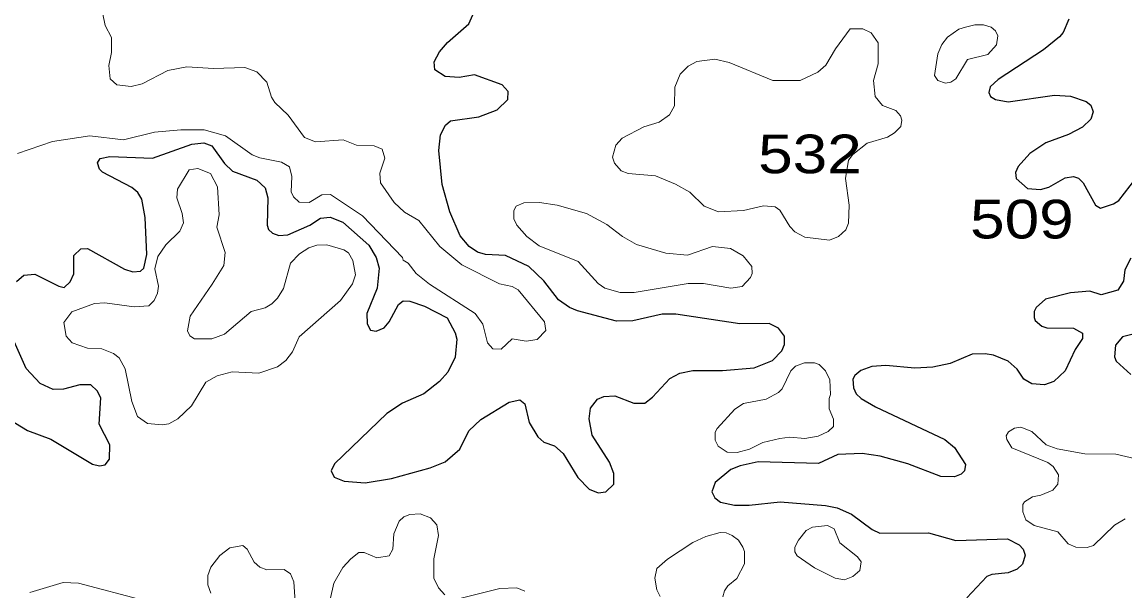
# Model space of a CAD drawing. Extents: x 577 to 602.9, y 7483.8 to 7511.6.
# Drawn here: x 590.465 to 592.745, y 7497.794 to 7498.971 of the extents above; entities that cross this region are included whole.
import ezdxf
from ezdxf.enums import TextEntityAlignment as Align

# ---------------------------------------------------------------- set-up
doc = ezdxf.new("R2010")
doc.units = 0
doc.header["$LTSCALE"] = 0.032
doc.layers.add('1', color=7, linetype='Continuous', lineweight=25)
doc.layers.add('2', color=7, linetype='Continuous', lineweight=13)
doc.layers.add('61', color=7, linetype='Continuous')

msp = doc.modelspace()

# ---------------------------------------------------------------- linework, layer by layer
at = {"layer": '1'}
for points in [[(591.9782, 7498.256), (592.0164, 7498.2711), (592.0354, 7498.2909), (592.041, 7498.3037), (592.041, 7498.3212), (592.0291, 7498.3379), (592.0092, 7498.3474), (591.9488, 7498.3466), (591.8168, 7498.3665), (591.7881, 7498.3665), (591.7277, 7498.353), (591.6935, 7498.3522), (591.6132, 7498.3736), (591.5965, 7498.3808), (591.5742, 7498.3967), (591.5432, 7498.4357), (591.5122, 7498.4651), (591.4645, 7498.4881), (591.4232, 7498.4905), (591.4065, 7498.4953), (591.389, 7498.5064), (591.3707, 7498.5287), (591.3492, 7498.5788), (591.3333, 7498.6353), (591.3261, 7498.7052), (591.3301, 7498.7378), (591.3405, 7498.7577), (591.3508, 7498.7665), (591.4088, 7498.7752), (591.447, 7498.7895), (591.4693, 7498.811), (591.4701, 7498.8277), (591.4574, 7498.8412), (591.4001, 7498.8619), (591.3683, 7498.8563), (591.3397, 7498.8587), (591.3182, 7498.8722), (591.3166, 7498.8889), (591.3277, 7498.9096), (591.3444, 7498.9287), (591.3882, 7498.9676), (591.3969, 7498.9859)], [(592.6294, 7498.9772), (592.6175, 7498.9493), (592.6096, 7498.9406), (592.577, 7498.9136), (592.4831, 7498.8523), (592.4664, 7498.8372), (592.464, 7498.8253), (592.4672, 7498.8173), (592.4776, 7498.811), (592.5038, 7498.8062), (592.5992, 7498.8197), (592.6326, 7498.8181), (592.6652, 7498.807), (592.6748, 7498.7991), (592.6795, 7498.7855), (592.6748, 7498.7704), (592.6573, 7498.7537), (592.6286, 7498.7386), (592.5817, 7498.7211), (592.5483, 7498.6989), (592.5245, 7498.6726), (592.5189, 7498.6599), (592.5205, 7498.6472), (592.5436, 7498.6265), (592.5706, 7498.6249), (592.5881, 7498.6297), (592.6215, 7498.6488), (592.639, 7498.6519), (592.6493, 7498.648), (592.6589, 7498.6384), (592.6843, 7498.5923), (592.6946, 7498.586), (592.7217, 7498.5947), (592.7328, 7498.6019), (592.7678, 7498.6472)], [(590.5516, 7498.4221), (590.5644, 7498.4333), (590.5715, 7498.45), (590.5715, 7498.4881), (590.5863, 7498.5022), (590.6001, 7498.5029), (590.6762, 7498.4596), (590.6939, 7498.4543), (590.7097, 7498.4556), (590.7163, 7498.4622), (590.7228, 7498.4904), (590.7194, 7498.5669), (590.7123, 7498.605), (590.7043, 7498.6186), (590.6916, 7498.6289), (590.6312, 7498.6607), (590.6248, 7498.6671), (590.6208, 7498.6798), (590.6264, 7498.6885), (590.6463, 7498.6933), (590.7345, 7498.6893), (590.8156, 7498.7187), (590.8403, 7498.7211), (590.857, 7498.7148), (590.8832, 7498.6782), (590.8999, 7498.6623), (590.95, 7498.644), (590.9675, 7498.6281), (590.9731, 7498.6074), (590.9715, 7498.551), (590.9739, 7498.5422), (590.9826, 7498.5343), (590.9954, 7498.5295), (591.0144, 7498.5311), (591.0598, 7498.551), (591.082, 7498.5653), (591.1019, 7498.5677), (591.1281, 7498.5573), (591.1814, 7498.5096), (591.1965, 7498.4842), (591.2029, 7498.4619), (591.1989, 7498.4206), (591.1774, 7498.3681), (591.1782, 7498.3466), (591.1854, 7498.3339), (591.1965, 7498.3315), (591.2132, 7498.3387), (591.2236, 7498.3506), (591.2427, 7498.3864), (591.253, 7498.3943), (591.2665, 7498.3935), (591.2967, 7498.3832), (591.3436, 7498.3593), (591.3603, 7498.3283), (591.3635, 7498.3148), (591.3603, 7498.2774), (591.3452, 7498.2464), (591.3277, 7498.2273), (591.2951, 7498.2019), (591.2514, 7498.1828), (591.2188, 7498.1613), (591.1107, 7498.0572), (591.1035, 7498.0428), (591.1099, 7498.0293), (591.1305, 7498.0214), (591.1743, 7498.0174), (591.2283, 7498.0269), (591.3087, 7498.0484), (591.3397, 7498.0611), (591.3699, 7498.0874), (591.3882, 7498.1255), (591.4136, 7498.1486), (591.4717, 7498.1844), (591.4939, 7498.1892), (591.5043, 7498.1812), (591.513, 7498.1422), (591.5313, 7498.1128), (591.5432, 7498.1017), (591.5655, 7498.0945), (591.5838, 7498.0786), (591.614, 7498.0285), (591.6371, 7498.0047), (591.6561, 7497.9967), (591.672, 7497.9991), (591.688, 7498.015), (591.688, 7498.0373), (591.6792, 7498.0603), (591.6434, 7498.116), (591.6371, 7498.1502), (591.6402, 7498.1725), (591.6546, 7498.1907), (591.6673, 7498.1963), (591.6903, 7498.1979), (591.7293, 7498.1828), (591.7524, 7498.1828), (591.7683, 7498.1947), (591.804, 7498.2337), (591.8247, 7498.2448), (591.8518, 7498.2504), (591.913, 7498.2504), (591.9782, 7498.256)], [(592.7575, 7498.4826), (592.7447, 7498.4587), (592.7424, 7498.4349), (592.7304, 7498.4166), (592.6962, 7498.407), (592.6724, 7498.4142), (592.6326, 7498.411), (592.5809, 7498.3975), (592.5619, 7498.3808), (592.5571, 7498.372), (592.5571, 7498.3601), (592.5595, 7498.3538), (592.573, 7498.3418), (592.5833, 7498.3387), (592.639, 7498.3379), (592.6573, 7498.3275), (592.6573, 7498.3164), (592.6422, 7498.2933), (592.6215, 7498.2496), (592.5984, 7498.2273), (592.5785, 7498.2202), (592.5523, 7498.2226), (592.5364, 7498.2321), (592.5221, 7498.2528), (592.5038, 7498.2695), (592.4736, 7498.2822), (592.4561, 7498.2846), (592.4291, 7498.2838), (592.3837, 7498.2647), (592.3479, 7498.2567), (592.3106, 7498.2552), (592.2509, 7498.2607), (592.2215, 7498.2583), (592.1992, 7498.2504), (592.1865, 7498.24), (592.1826, 7498.2321), (592.1841, 7498.2146), (592.1897, 7498.2019), (592.2, 7498.1923), (592.2295, 7498.1748), (592.3726, 7498.1073), (592.3925, 7498.0906), (592.4155, 7498.0556), (592.4132, 7498.0428), (592.4068, 7498.0357), (592.3925, 7498.0301)], [(590.453, 7498.4341), (590.4682, 7498.4476), (590.4912, 7498.4492), (590.5405, 7498.4245), (590.5516, 7498.4221)], [(590.4387, 7498.1486), (590.4761, 7498.1263), (590.5238, 7498.108), (590.6105, 7498.0564), (590.6248, 7498.0532), (590.6367, 7498.0548), (590.6455, 7498.0667), (590.6463, 7498.0961), (590.624, 7498.1391), (590.6272, 7498.1939), (590.62, 7498.2082), (590.6065, 7498.2202), (590.5842, 7498.2202), (590.5501, 7498.2114), (590.5286, 7498.2106), (590.5023, 7498.2234), (590.4729, 7498.2544), (590.4371, 7498.3347)], [(592.7845, 7498.3307), (592.74, 7498.3196), (592.7257, 7498.3029), (592.7233, 7498.2782), (592.7272, 7498.2695), (592.7575, 7498.2416)], [(592.3925, 7498.0301), (592.3646, 7498.0309), (592.2963, 7498.0572), (592.239, 7498.0731), (592.2016, 7498.0786), (592.1515, 7498.0762), (592.1118, 7498.058), (591.9869, 7498.0611), (591.9496, 7498.0532), (591.9305, 7498.0452), (591.8979, 7498.0182), (591.8907, 7497.9991), (591.8971, 7497.9864), (591.909, 7497.9776), (591.9376, 7497.9713), (591.9679, 7497.9713), (592.0323, 7497.9784), (592.1261, 7497.9705), (592.1499, 7497.9657), (592.1794, 7497.953), (592.2223, 7497.9212), (592.2382, 7497.9132), (592.3392, 7497.914), (592.3957, 7497.8981), (592.5022, 7497.9021), (592.5261, 7497.8894), (592.5348, 7497.8806), (592.5388, 7497.8679), (592.5332, 7497.8496), (592.5221, 7497.8393), (592.5038, 7497.8313), (592.4696, 7497.8281), (592.4593, 7497.8242), (592.4179, 7497.7796)]]:
    msp.add_lwpolyline(points, dxfattribs=at)
at = {"layer": '2'}
for points in [[(591.2339, 7498.5979), (591.2061, 7498.6384), (591.2045, 7498.6583), (591.2148, 7498.6893), (591.2093, 7498.7084), (591.1926, 7498.7148), (591.156, 7498.7164), (591.1289, 7498.7275), (591.0717, 7498.7235), (591.0486, 7498.7323), (591.0152, 7498.7784), (590.9874, 7498.8046), (590.9802, 7498.8158), (590.9707, 7498.8468), (590.95, 7498.8682), (590.9254, 7498.877), (590.8602, 7498.8754), (590.8053, 7498.8786), (590.7663, 7498.8706), (590.7131, 7498.8436), (590.69, 7498.838), (590.6606, 7498.8412), (590.6471, 7498.8539), (590.6439, 7498.881), (590.6495, 7498.908), (590.6495, 7498.939), (590.6367, 7498.9637), (590.6312, 7498.9907)], [(590.4554, 7498.6989), (590.5278, 7498.7243), (590.6049, 7498.7354), (590.6741, 7498.7275), (590.7385, 7498.7434), (590.7926, 7498.7482), (590.8411, 7498.7482), (590.8856, 7498.7354), (590.9405, 7498.6965), (590.9564, 7498.6901), (591.0009, 7498.6814), (591.0176, 7498.6718), (591.0224, 7498.6519), (591.0208, 7498.6201), (591.0256, 7498.6098), (591.0375, 7498.5987), (591.0582, 7498.5979), (591.0844, 7498.6138), (591.1027, 7498.6146), (591.1687, 7498.57), (591.2514, 7498.4842), (591.253, 7498.4786), (591.2633, 7498.4722), (591.2792, 7498.4508), (591.3071, 7498.4285), (591.4017, 7498.3681), (591.4176, 7498.3458), (591.4271, 7498.3076), (591.4383, 7498.2949), (591.455, 7498.2941), (591.478, 7498.3156), (591.5067, 7498.3108), (591.5297, 7498.314), (591.548, 7498.3331), (591.5448, 7498.3506), (591.4907, 7498.4174), (591.478, 7498.4237), (591.4518, 7498.4293), (591.3739, 7498.4691), (591.3285, 7498.5064), (591.2848, 7498.5605), (591.2554, 7498.578), (591.2339, 7498.5979)], [(592.8004, 7498.0595), (592.7265, 7498.077), (592.662, 7498.0778), (592.6048, 7498.0882), (592.5825, 7498.0961), (592.5523, 7498.124), (592.53, 7498.1327), (592.5165, 7498.1311), (592.5046, 7498.1232), (592.4998, 7498.1152), (592.5006, 7498.1073), (592.511, 7498.0898), (592.5857, 7498.0595), (592.5968, 7498.0516), (592.608, 7498.0341), (592.6064, 7498.015), (592.596, 7498.0023), (592.5714, 7497.992), (592.5539, 7497.9888), (592.5372, 7497.9784), (592.534, 7497.9729), (592.534, 7497.9578), (592.5404, 7497.9411), (592.5571, 7497.9291), (592.6064, 7497.9164), (592.6278, 7497.8918), (592.6438, 7497.8846)], [(591.3389, 7497.786), (591.3254, 7497.8003), (591.3158, 7497.8202), (591.3158, 7497.8607), (591.3254, 7497.9085), (591.3222, 7497.9307), (591.3094, 7497.945), (591.288, 7497.9538), (591.2665, 7497.9522), (591.2538, 7497.9474), (591.2442, 7497.9387), (591.2331, 7497.9124), (591.2315, 7497.8806), (591.2236, 7497.8663), (591.1981, 7497.8623), (591.1719, 7497.8735), (591.1608, 7497.8735), (591.1441, 7497.8607), (591.1281, 7497.8425), (591.1091, 7497.8099), (591.1019, 7497.7765)], [(592.6438, 7497.8846), (592.6668, 7497.8838), (592.6803, 7497.8878), (592.7233, 7497.9299), (592.7455, 7497.9434)], [(591.7842, 7497.7828), (591.777, 7497.7963), (591.773, 7497.8202), (591.777, 7497.8401), (591.7993, 7497.86), (591.8518, 7497.8941), (591.8788, 7497.9069), (591.9082, 7497.9148), (591.9209, 7497.914), (591.9329, 7497.9085), (591.9464, 7497.8989), (591.9551, 7497.8846), (591.9583, 7497.8759), (591.9583, 7497.8504), (591.9424, 7497.8194), (591.9241, 7497.8043), (591.917, 7497.794), (591.9138, 7497.782)], [(591.0295, 7497.7717), (591.0264, 7497.813), (591.02, 7497.8297), (591.0065, 7497.8385), (590.9707, 7497.8377), (590.9564, 7497.8433), (590.9445, 7497.8536), (590.9301, 7497.8806), (590.9214, 7497.8878), (590.8944, 7497.883), (590.8737, 7497.8671), (590.8552, 7497.8435), (590.8485, 7497.8258), (590.8485, 7497.8069), (590.8552, 7497.7892)], [(590.717, 7497.7741), (590.5811, 7497.8099), (590.5493, 7497.8114), (590.4809, 7497.7908)], [(591.5043, 7497.7932), (591.4876, 7497.8003), (591.4526, 7497.7987), (591.3723, 7497.7788)]]:
    msp.add_lwpolyline(points, dxfattribs=at)
for points in [[(592.1826, 7498.6973), (592.1738, 7498.6853), (592.1674, 7498.6472), (592.1746, 7498.5923), (592.1738, 7498.5549), (592.1682, 7498.5414), (592.1531, 7498.5271), (592.134, 7498.52), (592.0832, 7498.5263), (592.0625, 7498.5374), (592.0521, 7498.5478), (592.0315, 7498.582), (592.0219, 7498.5891), (591.9981, 7498.5907), (591.9567, 7498.5812), (591.905, 7498.5788), (591.8748, 7498.5899), (591.8454, 7498.6193), (591.816, 7498.636), (591.7746, 7498.6527), (591.7182, 7498.6575), (591.7031, 7498.6631), (591.6895, 7498.679), (591.6856, 7498.6917), (591.6927, 7498.7164), (591.7054, 7498.7307), (591.75, 7498.7545), (591.7818, 7498.7641), (591.8033, 7498.7792), (591.8136, 7498.7975), (591.8144, 7498.8364), (591.8255, 7498.8635), (591.8422, 7498.8802), (591.8597, 7498.8897), (591.8971, 7498.8945), (591.9265, 7498.8873), (592.0172, 7498.8499), (592.0736, 7498.8499), (592.1102, 7498.8674), (592.1269, 7498.8818), (592.1468, 7498.9159), (592.177, 7498.9573), (592.2032, 7498.9573), (592.2207, 7498.9486), (592.235, 7498.9279), (592.235, 7498.8849), (592.2255, 7498.8499), (592.2287, 7498.8173), (592.2438, 7498.7983), (592.2716, 7498.7879), (592.2812, 7498.7768), (592.2835, 7498.768), (592.2819, 7498.7553), (592.2684, 7498.7418), (592.2541, 7498.7331), (592.212, 7498.7203)], [(592.4155, 7498.9605), (592.4346, 7498.9652), (592.4529, 7498.9652), (592.4688, 7498.9605), (592.4776, 7498.9533), (592.4823, 7498.943), (592.4799, 7498.9239), (592.4617, 7498.904), (592.4195, 7498.8937), (592.3957, 7498.8539), (592.3853, 7498.8468), (592.3742, 7498.8444), (592.3583, 7498.8499), (592.3511, 7498.8603), (592.3583, 7498.9056), (592.3662, 7498.9247), (592.3782, 7498.9398), (592.402, 7498.9565)], [(590.8578, 7498.4285), (590.8816, 7498.4675), (590.8848, 7498.4945), (590.8673, 7498.547), (590.8721, 7498.5724), (590.8689, 7498.6305), (590.8546, 7498.6575), (590.8284, 7498.6679), (590.8101, 7498.6655), (590.7862, 7498.6257), (590.7846, 7498.6074), (590.7958, 7498.5748), (590.7981, 7498.5557), (590.791, 7498.5382), (590.7616, 7498.5104), (590.7457, 7498.4858), (590.7393, 7498.4603), (590.7465, 7498.4245), (590.7449, 7498.4102), (590.7377, 7498.3951), (590.7266, 7498.384), (590.6964, 7498.3816), (590.6359, 7498.3903), (590.6145, 7498.3887), (590.5675, 7498.3713), (590.5509, 7498.3498), (590.5556, 7498.3212), (590.5683, 7498.3076), (590.6002, 7498.2965), (590.6296, 7498.2949), (590.6534, 7498.2854), (590.6654, 7498.2766), (590.6781, 7498.2536), (590.6916, 7498.186), (590.7035, 7498.155), (590.7242, 7498.1407), (590.7544, 7498.1375), (590.7679, 7498.1399), (590.787, 7498.1502), (590.8148, 7498.1772), (590.8443, 7498.2257), (590.8681, 7498.2393), (590.8991, 7498.2472), (590.954, 7498.2448), (590.993, 7498.2575), (591.0097, 7498.2711), (591.024, 7498.2886), (591.0375, 7498.3196), (591.1234, 7498.3951), (591.148, 7498.4293), (591.1544, 7498.4484), (591.1488, 7498.4778), (591.1393, 7498.4937), (591.1297, 7498.5001), (591.0948, 7498.5104), (591.0741, 7498.5096), (591.0574, 7498.504), (591.0383, 7498.4913), (591.02, 7498.4722), (591.0049, 7498.4198), (590.993, 7498.3999), (590.981, 7498.388), (590.9675, 7498.38), (590.9381, 7498.372), (590.8832, 7498.3251), (590.857, 7498.3156), (590.8212, 7498.3156), (590.8117, 7498.322), (590.8069, 7498.3323), (590.8125, 7498.3625)], [(591.7961, 7498.4929), (591.8406, 7498.4889), (591.8923, 7498.5064), (591.9297, 7498.5025), (591.9559, 7498.4873), (591.9734, 7498.4651), (591.9742, 7498.4508), (591.971, 7498.4428), (591.9535, 7498.4237), (591.9305, 7498.4206), (591.874, 7498.4301), (591.8422, 7498.4301), (591.7301, 7498.4118), (591.7015, 7498.4118), (591.6697, 7498.4206), (591.6561, 7498.4301), (591.6148, 7498.4754), (591.5337, 7498.508), (591.5082, 7498.5271), (591.4876, 7498.551), (591.4812, 7498.5637), (591.4812, 7498.5812), (591.486, 7498.5899), (591.5019, 7498.5971), (591.5345, 7498.5979), (591.5711, 7498.5923), (591.6315, 7498.5748), (591.6736, 7498.5526), (591.7062, 7498.5271), (591.7349, 7498.5112)], [(592.0291, 7498.2043), (592.0036, 7498.1907), (591.9567, 7498.182), (591.9384, 7498.1701), (591.9019, 7498.1303), (591.8979, 7498.1224), (591.8979, 7498.1057), (591.9042, 7498.0937), (591.9225, 7498.081), (591.9432, 7498.0802), (591.9686, 7498.0874), (591.9965, 7498.1009), (592.0315, 7498.1096), (592.0521, 7498.112), (592.0832, 7498.1096), (592.111, 7498.1144), (592.1317, 7498.124), (592.1428, 7498.1343), (592.1428, 7498.1494), (592.1333, 7498.1709), (592.1333, 7498.1923), (592.1364, 7498.2003), (592.1348, 7498.2305), (592.1261, 7498.2496), (592.1126, 7498.2623), (592.103, 7498.2663), (592.0824, 7498.2663), (592.0641, 7498.2591), (592.0545, 7498.2496), (592.0362, 7498.2122)], [(592.0704, 7497.8989), (592.0625, 7497.8846), (592.0625, 7497.8751), (592.0673, 7497.8663), (592.103, 7497.8417), (592.146, 7497.8202), (592.1651, 7497.817), (592.1826, 7497.8242), (592.1969, 7497.8361), (592.2, 7497.8544), (592.1921, 7497.8647), (592.1555, 7497.8934), (592.1436, 7497.9228), (592.1301, 7497.9291), (592.0991, 7497.926), (592.0863, 7497.9188)]]:
    msp.add_lwpolyline(points, close=True, dxfattribs=at)

# ---------------------------------------------------------------- texts
at = {"layer": '61', "width": 1.2}
for s, p in [('532', (592.0938, 7498.6583)), ('509', (592.5321, 7498.5234))]:
    msp.add_text(s, height=0.08, dxfattribs=at).set_placement(p, align=Align.CENTER)

doc.saveas('drawing.dxf')
